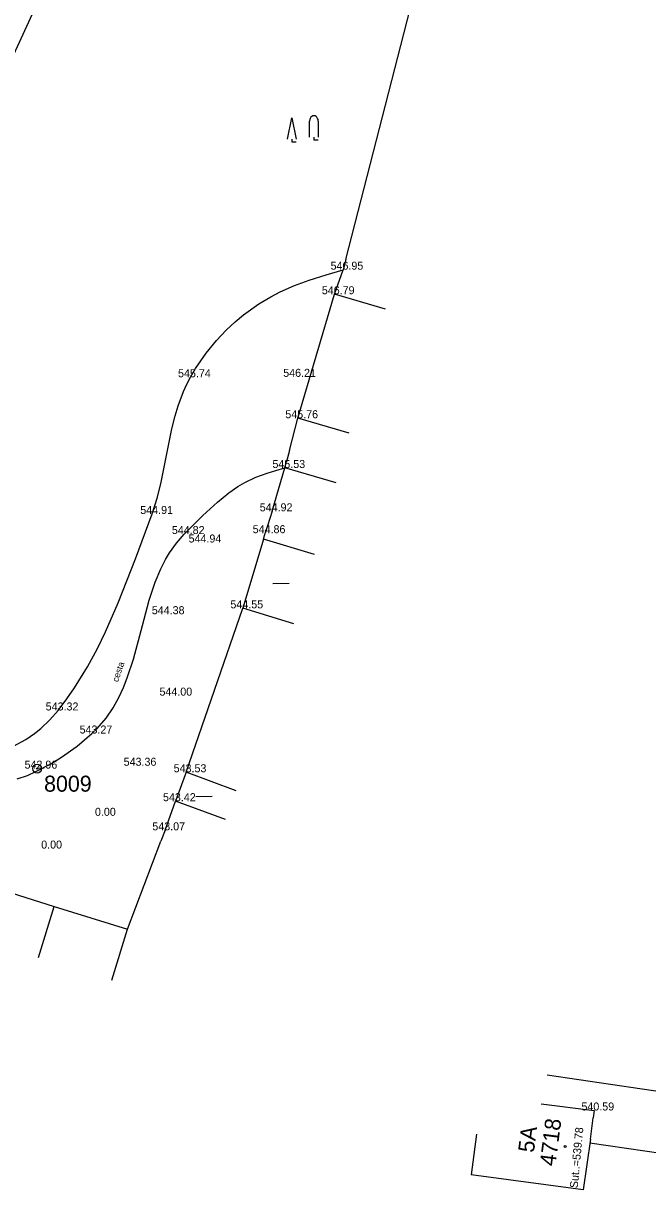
# Model space of a CAD drawing. Extents: x -669393 to -668650, y -1126925 to -1126294.
# Drawn here: x -669039.1 to -668980.6, y -1126669.9 to -1126560.7 of the extents above; entities that cross this region are included whole.
import ezdxf

# ---------------------------------------------------------------- set-up
doc = ezdxf.new("R2010")
doc.units = 0
for name, color, linetype in [('G_Bod_tecka', 7, 'Continuous'), ('G_Bod_vyska', 7, 'Continuous'), ('G_Bodove_pole', 7, 'Continuous'), ('G_Budovy-znacky', 7, 'Continuous'), ('G_Budovy_Objekty', 7, 'Continuous'), ('G_Budovy_vstupy', 7, 'Continuous'), ('G_Cesty_Schody', 7, 'Continuous'), ('G_Cisla_orientacni', 7, 'Continuous'), ('G_Cisla_popisna', 7, 'Continuous'), ('G_Ploty', 7, 'Continuous'), ('G_Ploty_vstupy', 7, 'Continuous'), ('G_Popisy_povrchu', 7, 'Continuous'), ('G_Poznamky_odkaz', 7, 'Continuous'), ('G_Z_KANAL_podz_kotovane', 7, 'Continuous'), ('G_Z_SPOJE_podz_geodeticky', 7, 'Continuous'), ('G_Z_SPOJE_podz_kotovane', 7, 'Continuous'), ('G_Z_SPOJE_podz_priblizne', 7, 'Continuous'), ('G_Zelen-Znacky', 7, 'Continuous'), ('Vrstva 12', 7, 'Continuous')]:
    doc.layers.add(name, color=color, linetype=linetype)

msp = doc.modelspace()

# ---------------------------------------------------------------- linework, layer by layer
at = {"layer": 'G_Bod_tecka'}
for p, q in [((-669009.16, -1126583.74), (-669009.16, -1126583.74)), ((-669009.98, -1126586.04), (-669009.98, -1126586.04)), ((-669023.48, -1126593.82), (-669023.48, -1126593.82)), ((-669013.66, -1126593.78), (-669013.66, -1126593.78)), ((-669013.4, -1126597.66), (-669013.4, -1126597.66)), ((-669014.63, -1126602.32), (-669014.63, -1126602.32)), ((-669027.08, -1126606.63), (-669027.08, -1126606.63)), ((-669015.81, -1126606.38), (-669015.81, -1126606.38)), ((-669016.46, -1126608.43), (-669016.46, -1126608.43)), ((-669024.06, -1126608.51), (-669024.06, -1126608.51)), ((-669022.48, -1126609.3), (-669022.48, -1126609.3)), ((-669025.94, -1126616.02), (-669025.94, -1126616.02)), ((-669018.57, -1126615.47), (-669018.57, -1126615.47)), ((-669025.17, -1126623.65), (-669025.17, -1126623.65)), ((-669035.89, -1126625.04), (-669035.89, -1126625.04)), ((-669032.71, -1126627.2), (-669032.71, -1126627.2)), ((-669028.56, -1126630.22), (-669028.56, -1126630.22)), ((-669037.85, -1126630.49), (-669037.85, -1126630.49)), ((-669023.89, -1126630.83), (-669023.89, -1126630.83)), ((-669024.89, -1126633.54), (-669024.89, -1126633.54)), ((-669031.65, -1126634.91), (-669031.65, -1126634.91)), ((-669025.86, -1126636.27), (-669025.86, -1126636.27)), ((-669036.69, -1126637.98), (-669036.69, -1126637.98)), ((-668985.63, -1126662.52), (-668985.63, -1126662.52))]:
    msp.add_line(p, q, dxfattribs=at)
at = {"layer": 'G_Bodove_pole'}
for radius in [0.412, 0.05]:
    msp.add_circle((-669037.85, -1126630.49), radius, dxfattribs=at)
at = {"layer": 'G_Budovy-znacky'}
msp.add_circle((-668988.35, -1126665.89), 0.0875, dxfattribs=at)
at = {"layer": 'G_Budovy_Objekty'}
for p, q in [((-669013.4, -1126597.66), (-669009.98, -1126586.04)), ((-669005.18, -1126587.45), (-669009.98, -1126586.04)), ((-669008.6, -1126599.07), (-669013.4, -1126597.66)), ((-669016.63, -1126609), (-669018.57, -1126615.47)), ((-669011.84, -1126610.44), (-669016.63, -1126609)), ((-669015.74, -1126613.15), (-669014.21, -1126613.11)), ((-669013.78, -1126616.91), (-669018.57, -1126615.47)), ((-669019.2, -1126632.56), (-669023.89, -1126630.83)), ((-669020.2, -1126635.27), (-669024.89, -1126633.54)), ((-669022.98, -1126633.11), (-669021.45, -1126633.08)), ((-669037.71, -1126648.19), (-669036.24, -1126643.41)), ((-669036.24, -1126643.41), (-669029.38, -1126645.52)), ((-669030.84, -1126650.3), (-669029.38, -1126645.52)), ((-668990.59, -1126661.89), (-668985.63, -1126662.52)), ((-668985.63, -1126662.52), (-668985.72, -1126663.22)), ((-668996.65, -1126664.75), (-668997.15, -1126668.55)), ((-668985.97, -1126665.2), (-668986.65, -1126669.94)), ((-668986.65, -1126669.94), (-668997.15, -1126668.55))]:
    msp.add_line(p, q, dxfattribs=at)
at = {"layer": 'G_Budovy_vstupy'}
for p, q in [((-669008.91, -1126582.77), (-669009.16, -1126583.74)), ((-669014.2, -1126600.68), (-669014.5, -1126601.84)), ((-669023.89, -1126630.83), (-669024.89, -1126633.54)), ((-668985.97, -1126665.2), (-668985.72, -1126663.22))]:
    msp.add_line(p, q, dxfattribs=at)
at = {"layer": 'G_Cesty_Schody'}
for points in [[(-669028.64, -1126610.82), (-669027.08, -1126606.63), (-669026.56, -1126605.06), (-669026.21, -1126603.65), (-669025.21, -1126598.66), (-669024.91, -1126597.42), (-669024.63, -1126596.5), (-669024.13, -1126595.15), (-669023.82, -1126594.48), (-669023.48, -1126593.82), (-669023, -1126593.01), (-669022.01, -1126591.57), (-669021.04, -1126590.39), (-669020.12, -1126589.42), (-669019.27, -1126588.63), (-669018.49, -1126587.98), (-669017.06, -1126586.95), (-669015.93, -1126586.27), (-669015.06, -1126585.81), (-669013.72, -1126585.21), (-669012.34, -1126584.72), (-669010.75, -1126584.23), (-669009.16, -1126583.74)], [(-669039.72, -1126631.46), (-669038.77, -1126631.12), (-669037.96, -1126630.76), (-669036.58, -1126630.04), (-669035.57, -1126629.42), (-669034.11, -1126628.38), (-669032.71, -1126627.2), (-669032.22, -1126626.73), (-669031.39, -1126625.76), (-669030.73, -1126624.79), (-669030.19, -1126623.83), (-669029.76, -1126622.89), (-669029.4, -1126621.99), (-669028.82, -1126620.23), (-669027.98, -1126617.07), (-669027.34, -1126614.72), (-669026.78, -1126613.01), (-669026.26, -1126611.78), (-669025.82, -1126610.9), (-669025.44, -1126610.26), (-669024.8, -1126609.36), (-669024.06, -1126608.51), (-669022.32, -1126606.76), (-669020.95, -1126605.51), (-669019.88, -1126604.65), (-669019.03, -1126604.07), (-669018.38, -1126603.68), (-669017.36, -1126603.18), (-669016.29, -1126602.8), (-669015.46, -1126602.56), (-669014.63, -1126602.32)], [(-669035.07, -1126623.95), (-669034.36, -1126622.92), (-669033.14, -1126620.96), (-669032.19, -1126619.22), (-669031.44, -1126617.68), (-669030.24, -1126614.96), (-669028.64, -1126610.82)], [(-669040.08, -1126628.4), (-669038.92, -1126627.75), (-669038.09, -1126627.19), (-669037.5, -1126626.72), (-669036.66, -1126625.93), (-669035.89, -1126625.04), (-669035.07, -1126623.95)]]:
    msp.add_lwpolyline(points, dxfattribs=at)
at = {"layer": 'G_Ploty'}
for p, q in [((-669008.91, -1126582.77), (-669002.57, -1126558.11)), ((-669009.98, -1126586.04), (-669009.16, -1126583.74)), ((-669014.2, -1126600.68), (-669013.4, -1126597.66)), ((-669014.63, -1126602.32), (-669014.5, -1126601.84)), ((-669015.81, -1126606.38), (-669014.63, -1126602.32)), ((-669009.83, -1126603.72), (-669014.63, -1126602.32)), ((-669016.63, -1126609), (-669016.46, -1126608.43)), ((-669023.89, -1126630.83), (-669018.57, -1126615.47)), ((-669025.86, -1126636.27), (-669024.89, -1126633.54)), ((-669029.38, -1126645.52), (-669026.25, -1126637.3)), ((-669044.15, -1126640.91), (-669036.24, -1126643.41)), ((-668990.02, -1126659.17), (-668973.05, -1126661.71))]:
    msp.add_line(p, q, dxfattribs=at)
at = {"layer": 'G_Ploty_vstupy'}
for p, q in [((-669015.81, -1126606.38), (-669016.46, -1126608.43)), ((-669025.86, -1126636.27), (-669026.25, -1126637.3))]:
    msp.add_line(p, q, dxfattribs=at)
at = {"layer": 'G_Z_KANAL_podz_kotovane'}
msp.add_lwpolyline([(-669023.63, -1126516.4), (-669023.55, -1126516.75), (-669021.94, -1126523.9), (-669026.15, -1126533.31), (-669044.17, -1126572.46), (-669044.3, -1126573.15)], dxfattribs=at)
at = {"layer": 'G_Z_SPOJE_podz_geodeticky'}
msp.add_lwpolyline([(-668972.42, -1126667.86), (-668974, -1126667.34), (-668986.02, -1126665.57)], dxfattribs=at)
at = {"layer": 'G_Z_SPOJE_podz_kotovane'}
msp.add_lwpolyline([(-668972.42, -1126667.86), (-668974, -1126667.34), (-668986.02, -1126665.57)], dxfattribs=at)
at = {"layer": 'G_Z_SPOJE_podz_priblizne'}
msp.add_lwpolyline([(-668972.42, -1126667.86), (-668974, -1126667.34), (-668986.02, -1126665.57)], dxfattribs=at)
at = {"layer": 'G_Zelen-Znacky'}
for points in [[(-669014.37, -1126571.51), (-669013.97, -1126569.51)], [(-669013.97, -1126569.51), (-669013.57, -1126571.51)], [(-669012.3, -1126571.31), (-669012.3, -1126569.81)], [(-669011.5, -1126569.81), (-669011.5, -1126571.31)], [(-669011.9, -1126571.31), (-669011.9, -1126571.56)], [(-669013.97, -1126571.51), (-669013.97, -1126571.76)], [(-669013.97, -1126571.76), (-669013.57, -1126571.76)], [(-669011.9, -1126571.56), (-669011.5, -1126571.56)]]:
    msp.add_lwpolyline(points, dxfattribs=at)
msp.add_ellipse((-669011.9, -1126569.81), major_axis=(0, 0.5), ratio=0.8, start_param=4.712389, end_param=7.853982, dxfattribs=at)
at = {"layer": 'Vrstva 12'}
msp.add_lwpolyline([(-669023.63, -1126516.4), (-669023.55, -1126516.75), (-669021.94, -1126523.9), (-669026.15, -1126533.31), (-669044.17, -1126572.46), (-669044.3, -1126573.15)], dxfattribs=at)

# ---------------------------------------------------------------- texts
at = {"layer": 'G_Bod_vyska'}
for s, p in [('546.95', (-669010.34, -1126583.74)), ('546.79', (-669011.16, -1126586.04)), ('545.74', (-669024.64, -1126593.82)), ('546.21', (-669014.78, -1126593.78)), ('545.76', (-669014.58, -1126597.66)), ('545.53', (-669015.79, -1126602.32)), ('544.91', (-669028.18, -1126606.63)), ('544.92', (-669016.98, -1126606.38)), ('544.82', (-669025.22, -1126608.51)), ('544.86', (-669017.64, -1126608.43)), ('544.94', (-669023.65, -1126609.3)), ('544.55', (-669019.73, -1126615.47)), ('544.38', (-669027.1, -1126616.02)), ('544.00', (-669026.38, -1126623.65)), ('543.32', (-669037.05, -1126625.04)), ('543.27', (-669033.87, -1126627.2)), ('542.96', (-669039.03, -1126630.49)), ('543.36', (-669029.74, -1126630.22)), ('543.53', (-669025.05, -1126630.83)), ('543.42', (-669026.05, -1126633.54)), ('0.00', (-669032.43, -1126634.91)), ('543.07', (-669027.05, -1126636.27)), ('0.00', (-669037.47, -1126637.98)), ('540.59', (-668986.82, -1126662.52))]:
    msp.add_text(s, height=0.75, dxfattribs=at).set_placement(p)
at = {"layer": 'G_Bodove_pole'}
msp.add_text('8009', height=1.5, dxfattribs=at).set_placement((-669037.2, -1126632.65))
at = {"layer": 'G_Cisla_orientacni'}
msp.add_text('5A', height=1.5, rotation=82.6933, dxfattribs=at).set_placement((-668991.28, -1126666.52))
at = {"layer": 'G_Cisla_popisna'}
msp.add_text('4718', height=1.5, rotation=82.6933, dxfattribs=at).set_placement((-668989.26, -1126667.79))
at = {"layer": 'G_Popisy_povrchu'}
msp.add_text('cesta', height=0.6, rotation=71.6959, dxfattribs=at).set_placement((-669030.27, -1126622.42))
at = {"layer": 'G_Poznamky_odkaz'}
msp.add_text('Sut..=539.78', height=0.75, rotation=84.6296, dxfattribs=at).set_placement((-668987.17, -1126669.82))

doc.saveas('drawing.dxf')
